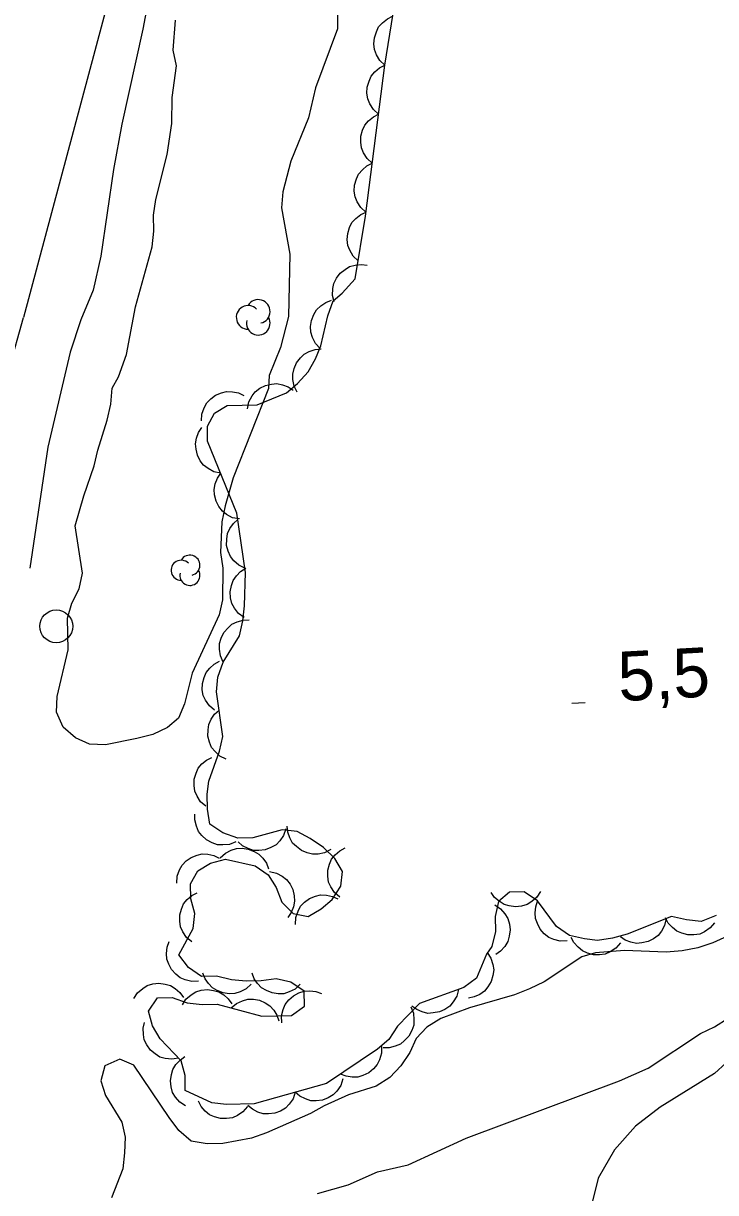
# Model space of a CAD drawing. Extents: x 336540 to 340074, y 5572036 to 5573747.
# Drawn here: x 338250.1 to 338292.1, y 5572977.2 to 5573048.2 of the extents above; entities that cross this region are included whole.
import ezdxf

# ---------------------------------------------------------------- set-up
doc = ezdxf.new("R2010")
doc.units = 0
for name, color, linetype in [('Niveau 1', 7, 'Continuous'), ('Niveau 2', 7, 'Continuous'), ('Niveau 21', 7, 'Continuous'), ('Niveau 3', 7, 'Continuous'), ('Niveau 36', 7, 'Continuous'), ('Niveau 4', 7, 'Continuous'), ('Niveau 44', 7, 'Continuous')]:
    doc.layers.add(name, color=color, linetype=linetype)

msp = doc.modelspace()

# ---------------------------------------------------------------- linework, layer by layer
at = {"layer": 'Niveau 1'}
msp.add_lwpolyline([(338292.83, 5572992.82), (338291.94, 5572992.41), (338291.04, 5572992.11), (338290.08, 5572991.92), (338289.12, 5572991.84), (338286.58, 5572991.95), (338284.83, 5572991.8), (338283.99, 5572991.56), (338281.7, 5572990.04), (338280.81, 5572989.62), (338279.91, 5572989.26), (338277.16, 5572988.47), (338275.42, 5572987.81), (338274.58, 5572987.28), (338273.92, 5572986.59), (338273.54, 5572985.74), (338272.99, 5572984.93), (338272.33, 5572984.24), (338271.49, 5572983.71), (338269.81, 5572983.17), (338268.35, 5572982.51), (338267.52, 5572982.04), (338264.83, 5572980.86), (338263.93, 5572980.55), (338262.19, 5572980.23), (338261.23, 5572980.21), (338260.26, 5572980.36), (338259.52, 5572981.02), (338258.93, 5572981.8), (338256.78, 5572984.98), (338255.93, 5572985.35), (338255.03, 5572984.94), (338254.77, 5572984.03), (338255.07, 5572983.13), (338256.06, 5572981.51), (338256.25, 5572980.61), (338256.21, 5572979.65), (338256.12, 5572978.69), (338255.42, 5572976.92)], dxfattribs=at)
at = {"layer": 'Niveau 2'}
for points in [[(338269.15, 5573050.75), (338269.15, 5573047.92), (338267.81, 5573044.33), (338267.39, 5573042.51), (338266.32, 5573039.89), (338265.84, 5573038.01), (338265.75, 5573037.05), (338266.26, 5573034.24), (338266.17, 5573030.45), (338265.7, 5573028.57), (338265, 5573026.86), (338264.96, 5573026.07), (338262.81, 5573020.65), (338262.33, 5573018.95), (338262.13, 5573017.98), (338262.05, 5573016.12), (338262.18, 5573015.16), (338262.16, 5573013.24), (338261.96, 5573012.33), (338260.33, 5573008.79), (338259.86, 5573006.92), (338259.49, 5573006.06), (338258.82, 5573005.48), (338257.93, 5573005.07), (338256.97, 5573004.82), (338255.06, 5573004.44), (338254.1, 5573004.47), (338253.24, 5573004.85), (338252.5, 5573005.51), (338252.08, 5573006.41), (338252.12, 5573007.37), (338252.8, 5573010.21), (338252.76, 5573012.13), (338253.02, 5573013.04), (338253.46, 5573013.9), (338253.66, 5573014.86), (338253.21, 5573017.73), (338253.74, 5573019.55), (338254.38, 5573021.38), (338254.59, 5573022.34), (338255.17, 5573024.16), (338255.38, 5573025.13), (338255.47, 5573026.09), (338255.85, 5573026.78), (338256.33, 5573028.14)], [(338256.33, 5573028.14), (338256.89, 5573031.04), (338257.89, 5573034.68), (338257.99, 5573035.64), (338257.97, 5573036.6), (338258.12, 5573037.56), (338258.8, 5573040.29), (338259.1, 5573042.16), (338259.12, 5573043.75), (338259.37, 5573045.68), (338259.18, 5573046.63), (338259.31, 5573048.44)], [(338267.94, 5572977.18), (338269.79, 5572977.72), (338271.58, 5572978.5), (338273.44, 5572978.93), (338276.97, 5572980.54), (338286.28, 5572984.02), (338288.02, 5572984.79), (338291.2, 5572986.9), (338292.04, 5572987.31), (338292.88, 5572987.84), (338293.78, 5572988.14), (338294.74, 5572987.94), (338294.99, 5572986.98), (338294.38, 5572986.23), (338292.76, 5572985.12), (338292.04, 5572984.48), (338288.75, 5572982.43), (338287.24, 5572981.27), (338285.97, 5572979.83), (338284.99, 5572978.11), (338284.52, 5572976.23)]]:
    msp.add_lwpolyline(points, dxfattribs=at)
at = {"layer": 'Niveau 21'}
for points in [[(338282.16, 5573162.13), (338274.64, 5573132.9), (338271.45, 5573120.1), (338266.69, 5573099.07), (338259.9, 5573070.84), (338256.83, 5573056.56), (338255.34, 5573050.08), (338250.08, 5573030.39)], [(338248.32, 5573024.16), (338250.08, 5573030.39)]]:
    msp.add_lwpolyline(points, dxfattribs=at)
at = {"layer": 'Niveau 3'}
msp.add_line((338283.39, 5573006.96), (338284.19, 5573007.01), dxfattribs=at)
at = {"layer": 'Niveau 36'}
msp.add_circle((338252.069, 5573011.631), 1, dxfattribs=at)
at = {"layer": 'Niveau 4'}
for points in [[(338258.25, 5573052.73), (338257.32, 5573047.9), (338256.05, 5573042.13), (338255.54, 5573039.38), (338254.77, 5573034.11), (338254.31, 5573032.05), (338253.56, 5573030.24), (338252.92, 5573028.29)], [(338252.92, 5573028.29), (338251.55, 5573022.52), (338250.46, 5573015.17)]]:
    msp.add_lwpolyline(points, dxfattribs=at)
at = {"layer": 'Niveau 44'}
for points in [[(338267.12, 5572989.48), (338266.32, 5572990.02), (338265.42, 5572990.23), (338264.52, 5572990.1), (338263.61, 5572990.08), (338262.71, 5572990.17), (338261.8, 5572990.38), (338260.9, 5572990.36), (338260.1, 5572990.91), (338259.52, 5572991.68), (338260.39, 5572993.28), (338260.49, 5572994.19), (338260.24, 5572995.08), (338260.23, 5572995.99), (338260.66, 5572996.79), (338261.44, 5572997.25), (338262.34, 5572997.5), (338264.15, 5572997.09), (338264.95, 5572996.54), (338265.42, 5572995.76), (338265.77, 5572994.87), (338266.46, 5572994.2), (338267.37, 5572994), (338268.15, 5572994.47), (338268.82, 5572995.04), (338269.36, 5572995.85), (338269.46, 5572996.75), (338268.99, 5572997.53), (338268.3, 5572998.19), (338267.5, 5572998.74), (338266.7, 5572999.17), (338265.8, 5572999.27), (338264, 5572998.78), (338263.1, 5572998.76), (338262.19, 5572999.08), (338261.39, 5572999.62), (338261.26, 5573000.52), (338261.24, 5573001.43), (338261.34, 5573002.22), (338261.98, 5573004.04), (338262.19, 5573004.95), (338261.8, 5573007.65), (338261.89, 5573008.55), (338262.21, 5573009.46), (338263.19, 5573011.06), (338263.4, 5573011.97), (338263.5, 5573012.88), (338263.57, 5573014.91), (338263.04, 5573018.51), (338261.26, 5573022.88), (338261.25, 5573023.78), (338261.68, 5573024.58), (338262.46, 5573025.05), (338264.27, 5573025.09), (338266.06, 5573025.81), (338266.72, 5573026.38), (338267.38, 5573027.08), (338267.82, 5573027.88), (338268.14, 5573028.67), (338268.56, 5573030.49), (338268.88, 5573031.4), (338269.43, 5573031.86), (338270.22, 5573032.74), (338270.85, 5573036.54), (338272.03, 5573045.72), (338272.94, 5573051.39)], [(338272.03, 5573045.71), (338271.72, 5573046), (338271.52, 5573046.35), (338271.4, 5573046.66), (338271.36, 5573047.01), (338271.39, 5573047.38), (338271.51, 5573047.74), (338271.65, 5573048.04), (338271.89, 5573048.29), (338272.18, 5573048.52), (338272.5, 5573048.68)], [(338271.65, 5573042.74), (338271.33, 5573043.01), (338271.12, 5573043.36), (338270.99, 5573043.66), (338270.94, 5573044.01), (338270.95, 5573044.38), (338271.07, 5573044.75), (338271.19, 5573045.05), (338271.42, 5573045.31), (338271.71, 5573045.55), (338272.03, 5573045.71)], [(338271.26, 5573039.76), (338270.95, 5573040.04), (338270.74, 5573040.38), (338270.6, 5573040.69), (338270.56, 5573041.04), (338270.57, 5573041.4), (338270.68, 5573041.77), (338270.81, 5573042.07), (338271.04, 5573042.34), (338271.33, 5573042.58), (338271.65, 5573042.74)], [(338270.88, 5573036.79), (338270.57, 5573037.06), (338270.35, 5573037.41), (338270.22, 5573037.71), (338270.17, 5573038.06), (338270.19, 5573038.43), (338270.3, 5573038.8), (338270.43, 5573039.1), (338270.66, 5573039.36), (338270.94, 5573039.6), (338271.26, 5573039.76)], [(338270.4, 5573033.83), (338270.1, 5573034.11), (338269.9, 5573034.47), (338269.77, 5573034.77), (338269.74, 5573035.12), (338269.77, 5573035.49), (338269.89, 5573035.85), (338270.03, 5573036.15), (338270.27, 5573036.41), (338270.56, 5573036.64), (338270.89, 5573036.79)], [(338268.95, 5573031.33), (338268.85, 5573031.73), (338268.87, 5573032.14), (338268.93, 5573032.46), (338269.09, 5573032.78), (338269.31, 5573033.07), (338269.61, 5573033.31), (338269.89, 5573033.48), (338270.23, 5573033.57), (338270.6, 5573033.61), (338270.96, 5573033.56)], [(338268.1, 5573028.51), (338267.82, 5573028.81), (338267.64, 5573029.18), (338267.54, 5573029.49), (338267.52, 5573029.84), (338267.58, 5573030.21), (338267.72, 5573030.56), (338267.88, 5573030.85), (338268.13, 5573031.09), (338268.44, 5573031.3), (338268.78, 5573031.43)], [(338266.7, 5573025.85), (338266.51, 5573026.22), (338266.44, 5573026.62), (338266.43, 5573026.95), (338266.51, 5573027.3), (338266.66, 5573027.63), (338266.9, 5573027.93), (338267.13, 5573028.17), (338267.44, 5573028.33), (338267.79, 5573028.45), (338268.15, 5573028.48)], [(338263.68, 5573024.85), (338263.77, 5573025.26), (338263.96, 5573025.62), (338264.16, 5573025.88), (338264.44, 5573026.09), (338264.77, 5573026.26), (338265.15, 5573026.34), (338265.47, 5573026.38), (338265.82, 5573026.3), (338266.16, 5573026.17), (338266.46, 5573025.97)], [(338260.89, 5573024.11), (338260.92, 5573024.52), (338261.05, 5573024.91), (338261.21, 5573025.2), (338261.45, 5573025.45), (338261.75, 5573025.67), (338262.11, 5573025.81), (338262.42, 5573025.9), (338262.77, 5573025.88), (338263.14, 5573025.81), (338263.46, 5573025.66)], [(338262.06, 5573020.93), (338261.65, 5573021.01), (338261.29, 5573021.21), (338261.02, 5573021.41), (338260.81, 5573021.69), (338260.64, 5573022.02), (338260.56, 5573022.39), (338260.52, 5573022.71), (338260.59, 5573023.06), (338260.72, 5573023.41), (338260.92, 5573023.71)], [(338263.19, 5573018.15), (338262.78, 5573018.23), (338262.42, 5573018.43), (338262.16, 5573018.63), (338261.94, 5573018.91), (338261.78, 5573019.24), (338261.69, 5573019.61), (338261.66, 5573019.94), (338261.72, 5573020.28), (338261.86, 5573020.63), (338262.06, 5573020.93)], [(338263.53, 5573015.16), (338263.16, 5573015.34), (338262.86, 5573015.61), (338262.65, 5573015.87), (338262.51, 5573016.19), (338262.42, 5573016.55), (338262.43, 5573016.93), (338262.47, 5573017.26), (338262.62, 5573017.57), (338262.83, 5573017.88), (338263.1, 5573018.12)], [(338263.48, 5573012.16), (338263.14, 5573012.41), (338262.89, 5573012.73), (338262.73, 5573013.02), (338262.65, 5573013.36), (338262.63, 5573013.73), (338262.71, 5573014.11), (338262.81, 5573014.42), (338263.01, 5573014.7), (338263.27, 5573014.97), (338263.58, 5573015.16)], [(338262.21, 5573009.46), (338262.04, 5573009.84), (338261.99, 5573010.25), (338261.99, 5573010.58), (338262.09, 5573010.92), (338262.25, 5573011.25), (338262.51, 5573011.53), (338262.74, 5573011.76), (338263.06, 5573011.91), (338263.42, 5573012.01), (338263.78, 5573012.02)], [(338261.69, 5573006.53), (338261.37, 5573006.8), (338261.14, 5573007.14), (338261, 5573007.44), (338260.94, 5573007.78), (338260.95, 5573008.15), (338261.05, 5573008.52), (338261.17, 5573008.83), (338261.39, 5573009.1), (338261.67, 5573009.34), (338261.99, 5573009.52)], [(338262.39, 5573003.57), (338262.01, 5573003.75), (338261.72, 5573004.03), (338261.5, 5573004.28), (338261.37, 5573004.6), (338261.28, 5573004.96), (338261.29, 5573005.35), (338261.33, 5573005.67), (338261.48, 5573005.99), (338261.69, 5573006.29), (338261.96, 5573006.54)], [(338261.15, 5573000.7), (338260.83, 5573000.97), (338260.62, 5573001.32), (338260.48, 5573001.62), (338260.44, 5573001.97), (338260.45, 5573002.34), (338260.56, 5573002.71), (338260.69, 5573003.01), (338260.92, 5573003.27), (338261.2, 5573003.51), (338261.52, 5573003.67)], [(338262.98, 5572998.55), (338262.59, 5572998.39), (338262.19, 5572998.36), (338261.86, 5572998.37), (338261.53, 5572998.49), (338261.2, 5572998.67), (338260.92, 5572998.93), (338260.71, 5572999.18), (338260.58, 5572999.5), (338260.49, 5572999.87), (338260.49, 5573000.23)], [(338266.01, 5572999.33), (338265.88, 5572998.93), (338265.64, 5572998.6), (338265.42, 5572998.36), (338265.11, 5572998.19), (338264.76, 5572998.06), (338264.38, 5572998.02), (338264.06, 5572998.02), (338263.72, 5572998.13), (338263.39, 5572998.31), (338263.12, 5572998.54)], [(338268.74, 5572998.07), (338268.37, 5572997.88), (338267.97, 5572997.8), (338267.64, 5572997.79), (338267.3, 5572997.87), (338266.96, 5572998.01), (338266.66, 5572998.25), (338266.42, 5572998.47), (338266.26, 5572998.78), (338266.14, 5572999.14), (338266.1, 5572999.49)], [(338259.39, 5572996.04), (338259.41, 5572996.46), (338259.56, 5572996.84), (338259.71, 5572997.13), (338259.96, 5572997.38), (338260.26, 5572997.59), (338260.62, 5572997.73), (338260.93, 5572997.81), (338261.28, 5572997.8), (338261.65, 5572997.72), (338261.97, 5572997.56)], [(338262.03, 5572997.57), (338262.34, 5572997.86), (338262.7, 5572998.04), (338263.01, 5572998.14), (338263.37, 5572998.15), (338263.73, 5572998.1), (338264.09, 5572997.96), (338264.37, 5572997.8), (338264.62, 5572997.55), (338264.83, 5572997.24), (338264.96, 5572996.91)], [(338269.29, 5572995.19), (338268.97, 5572995.46), (338268.75, 5572995.8), (338268.61, 5572996.1), (338268.56, 5572996.45), (338268.57, 5572996.82), (338268.67, 5572997.19), (338268.79, 5572997.49), (338269.02, 5572997.76), (338269.3, 5572998), (338269.62, 5572998.17)], [(338265.03, 5572996.74), (338265.44, 5572996.65), (338265.8, 5572996.45), (338266.06, 5572996.25), (338266.27, 5572995.97), (338266.43, 5572995.64), (338266.51, 5572995.26), (338266.54, 5572994.94), (338266.47, 5572994.59), (338266.34, 5572994.25), (338266.13, 5572993.95)], [(338292.14, 5572994.07), (338291.24, 5572993.71), (338290.34, 5572993.8), (338289.43, 5572994.01), (338286.75, 5572992.94), (338285.85, 5572992.69), (338284.95, 5572992.56), (338284.16, 5572992.65), (338283.25, 5572992.86), (338282.45, 5572993.41), (338281.29, 5572994.96), (338280.49, 5572995.51), (338279.59, 5572995.49), (338278.93, 5572994.91), (338278.72, 5572994), (338278.74, 5572993.1), (338278.53, 5572992.19), (338278.2, 5572991.73), (338277.6, 5572990.27), (338276.82, 5572989.69), (338274.13, 5572988.73), (338272.8, 5572987.34), (338272.26, 5572986.54), (338271.59, 5572985.96), (338268.48, 5572983.86), (338264.1, 5572982.64), (338262.41, 5572982.6), (338261.51, 5572982.7), (338259.91, 5572983.45), (338259.9, 5572984.35), (338259.65, 5572985.25), (338258.38, 5572986.58), (338257.92, 5572987.36), (338257.67, 5572988.26), (338258.22, 5572989.06), (338259.12, 5572989.08), (338260.03, 5572988.76), (338260.94, 5572988.67), (338261.84, 5572988.69), (338264.56, 5572987.95), (338266.36, 5572987.99), (338267.14, 5572988.57), (338267.12, 5572989.48)], [(338260.3, 5572992.47), (338259.98, 5572992.74), (338259.76, 5572993.08), (338259.62, 5572993.38), (338259.57, 5572993.73), (338259.58, 5572994.1), (338259.68, 5572994.46), (338259.8, 5572994.77), (338260.03, 5572995.04), (338260.31, 5572995.28), (338260.63, 5572995.45)], [(338266.6, 5572993.53), (338266.62, 5572993.95), (338266.76, 5572994.33), (338266.91, 5572994.63), (338267.15, 5572994.88), (338267.45, 5572995.1), (338267.81, 5572995.24), (338268.12, 5572995.32), (338268.48, 5572995.31), (338268.84, 5572995.23), (338269.17, 5572995.08)], [(338281.48, 5572995.53), (338281.26, 5572995.18), (338280.95, 5572994.92), (338280.67, 5572994.74), (338280.33, 5572994.64), (338279.96, 5572994.6), (338279.58, 5572994.66), (338279.27, 5572994.74), (338278.97, 5572994.93), (338278.69, 5572995.17), (338278.48, 5572995.47)], [(338283.1, 5572992.54), (338282.68, 5572992.52), (338282.29, 5572992.62), (338281.98, 5572992.74), (338281.71, 5572992.96), (338281.46, 5572993.24), (338281.29, 5572993.58), (338281.17, 5572993.88), (338281.15, 5572994.23), (338281.19, 5572994.6), (338281.3, 5572994.94)], [(338278.7, 5572994.71), (338279.06, 5572994.48), (338279.32, 5572994.17), (338279.5, 5572993.89), (338279.59, 5572993.55), (338279.63, 5572993.19), (338279.58, 5572992.81), (338279.5, 5572992.49), (338279.31, 5572992.19), (338279.06, 5572991.91), (338278.77, 5572991.71)], [(338289.11, 5572993.88), (338289.02, 5572993.47), (338288.82, 5572993.12), (338288.63, 5572992.86), (338288.34, 5572992.65), (338288.01, 5572992.48), (338287.64, 5572992.4), (338287.31, 5572992.36), (338286.97, 5572992.44), (338286.62, 5572992.57), (338286.33, 5572992.77)], [(338292.05, 5572993.63), (338291.79, 5572993.31), (338291.45, 5572993.08), (338291.15, 5572992.94), (338290.8, 5572992.89), (338290.43, 5572992.89), (338290.06, 5572992.99), (338289.76, 5572993.11), (338289.49, 5572993.33), (338289.24, 5572993.61), (338289.07, 5572993.93)], [(338286.33, 5572992.4), (338286.06, 5572992.09), (338285.71, 5572991.87), (338285.41, 5572991.73), (338285.06, 5572991.68), (338284.7, 5572991.69), (338284.33, 5572991.79), (338284.03, 5572991.92), (338283.76, 5572992.14), (338283.51, 5572992.42), (338283.35, 5572992.74)], [(338260.72, 5572990.08), (338260.3, 5572990.06), (338259.91, 5572990.16), (338259.6, 5572990.28), (338259.33, 5572990.5), (338259.08, 5572990.78), (338258.9, 5572991.12), (338258.78, 5572991.42), (338258.76, 5572991.77), (338258.8, 5572992.14), (338258.92, 5572992.48)], [(338278.24, 5572991.83), (338278.47, 5572991.48), (338278.59, 5572991.09), (338278.64, 5572990.76), (338278.59, 5572990.42), (338278.48, 5572990.06), (338278.28, 5572989.74), (338278.08, 5572989.48), (338277.79, 5572989.28), (338277.45, 5572989.13), (338277.1, 5572989.05)], [(338256.79, 5572989.03), (338257.01, 5572989.38), (338257.32, 5572989.64), (338257.6, 5572989.82), (338257.94, 5572989.92), (338258.31, 5572989.96), (338258.69, 5572989.9), (338259, 5572989.82), (338259.3, 5572989.63), (338259.58, 5572989.39), (338259.79, 5572989.09)], [(338263.91, 5572989.89), (338263.6, 5572989.61), (338263.24, 5572989.43), (338262.92, 5572989.33), (338262.57, 5572989.32), (338262.2, 5572989.37), (338261.85, 5572989.51), (338261.56, 5572989.67), (338261.32, 5572989.93), (338261.11, 5572990.23), (338260.98, 5572990.57)], [(338266.88, 5572989.89), (338266.58, 5572989.6), (338266.21, 5572989.43), (338265.9, 5572989.32), (338265.55, 5572989.31), (338265.18, 5572989.37), (338264.83, 5572989.51), (338264.54, 5572989.67), (338264.3, 5572989.93), (338264.09, 5572990.23), (338263.96, 5572990.57)], [(338259.73, 5572988.64), (338259.95, 5572988.99), (338260.26, 5572989.26), (338260.54, 5572989.44), (338260.88, 5572989.53), (338261.25, 5572989.57), (338261.63, 5572989.52), (338261.94, 5572989.44), (338262.24, 5572989.25), (338262.52, 5572989), (338262.73, 5572988.71)], [(338265.77, 5572987.55), (338265.75, 5572987.97), (338265.85, 5572988.36), (338265.98, 5572988.67), (338266.2, 5572988.95), (338266.47, 5572989.19), (338266.81, 5572989.37), (338267.12, 5572989.48), (338267.47, 5572989.5), (338267.84, 5572989.46), (338268.18, 5572989.34)], [(338276.5, 5572989.57), (338276.39, 5572989.17), (338276.18, 5572988.82), (338275.97, 5572988.57), (338275.68, 5572988.37), (338275.35, 5572988.21), (338274.97, 5572988.15), (338274.64, 5572988.12), (338274.3, 5572988.21), (338273.96, 5572988.35), (338273.67, 5572988.57)], [(338262.7, 5572988.46), (338263.01, 5572988.73), (338263.38, 5572988.89), (338263.7, 5572988.99), (338264.05, 5572988.98), (338264.42, 5572988.92), (338264.76, 5572988.76), (338265.04, 5572988.59), (338265.28, 5572988.32), (338265.47, 5572988.01), (338265.59, 5572987.67)], [(338273.6, 5572988.53), (338273.76, 5572988.14), (338273.79, 5572987.74), (338273.78, 5572987.41), (338273.66, 5572987.08), (338273.48, 5572986.75), (338273.22, 5572986.48), (338272.97, 5572986.26), (338272.65, 5572986.13), (338272.29, 5572986.04), (338271.93, 5572986.04)], [(338259.5, 5572985.41), (338259.09, 5572985.34), (338258.69, 5572985.39), (338258.37, 5572985.47), (338258.07, 5572985.66), (338257.79, 5572985.9), (338257.57, 5572986.22), (338257.42, 5572986.51), (338257.36, 5572986.85), (338257.35, 5572987.22), (338257.43, 5572987.58)], [(338271.83, 5572986.12), (338271.83, 5572985.7), (338271.71, 5572985.31), (338271.57, 5572985.01), (338271.34, 5572984.75), (338271.05, 5572984.52), (338270.7, 5572984.36), (338270.39, 5572984.26), (338270.04, 5572984.25), (338269.68, 5572984.31), (338269.34, 5572984.44)], [(338259.92, 5572982.5), (338259.57, 5572982.73), (338259.31, 5572983.04), (338259.14, 5572983.32), (338259.04, 5572983.66), (338259.01, 5572984.03), (338259.07, 5572984.41), (338259.15, 5572984.72), (338259.34, 5572985.02), (338259.59, 5572985.29), (338259.89, 5572985.5)], [(338269.48, 5572984.14), (338269.35, 5572983.74), (338269.11, 5572983.41), (338268.89, 5572983.17), (338268.58, 5572982.99), (338268.24, 5572982.86), (338267.86, 5572982.82), (338267.53, 5572982.82), (338267.2, 5572982.93), (338266.87, 5572983.1), (338266.59, 5572983.33)], [(338263.68, 5572982.46), (338263.41, 5572982.14), (338263.07, 5572981.92), (338262.77, 5572981.78), (338262.42, 5572981.73), (338262.05, 5572981.74), (338261.68, 5572981.84), (338261.38, 5572981.97), (338261.11, 5572982.19), (338260.87, 5572982.47), (338260.7, 5572982.79)], [(338266.59, 5572983.33), (338266.46, 5572982.94), (338266.22, 5572982.61), (338266, 5572982.37), (338265.69, 5572982.19), (338265.35, 5572982.06), (338264.97, 5572982.02), (338264.64, 5572982.02), (338264.31, 5572982.13), (338263.98, 5572982.3), (338263.7, 5572982.53)]]:
    msp.add_lwpolyline(points, dxfattribs=at)
for centre, radius, start, end in [((338263.723, 5573030.396), 0.718, 44.11537, 269.80396), ((338264.34, 5573030.755), 0.718, 282.26917, 149.72626), ((338264.34, 5573030.037), 0.718, 166.93686, 29.62123), ((338259.659, 5573015.034), 0.613, 44.11537, 269.80396), ((338260.186, 5573015.34), 0.613, 282.26917, 149.72626), ((338260.186, 5573014.727), 0.613, 166.93686, 29.62123)]:
    msp.add_arc(centre, radius, start, end, dxfattribs=at)

# ---------------------------------------------------------------- texts
at = {"layer": 'Niveau 3'}
msp.add_text('5,5    ', height=3, rotation=3.11821, dxfattribs=at).set_placement((338286.26, 5573007.08))

doc.saveas('drawing.dxf')
